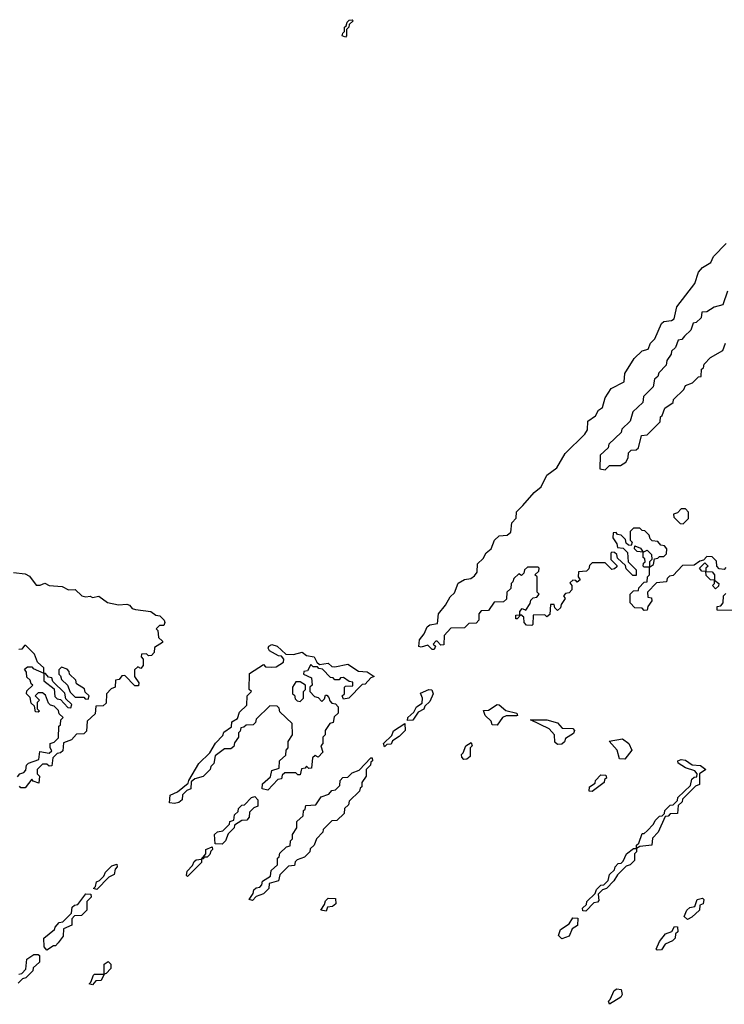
# Model space of a CAD drawing. Extents: x 2708302 to 2968450, y 494490 to 722710.
# Tile 261 of 284: x 2894709 to 2897965, y 684080 to 688630. Entities that reach past the tile are written whole.
import ezdxf

# ---------------------------------------------------------------- set-up
doc = ezdxf.new("R2010")
doc.units = 0

msp = doc.modelspace()

# ---------------------------------------------------------------- linework, layer by layer
at = {"layer": '0CON20XD'}
for points in [[(2896215, 688550), (2896200, 688555), (2896201.7, 688568.3), (2896210, 688575), (2896210, 688595), (2896218.3, 688601.7), (2896221.7, 688618.3), (2896231.7, 688628.3), (2896245, 688630), (2896250, 688625), (2896231.7, 688608.3), (2896230, 688595), (2896220, 688585), (2896220, 688555), (2896215, 688550)], [(2897034.2, 686385), (2897086.7, 686445), (2897118.3, 686471.7), (2897145, 686525.7), (2897191.2, 686558.8), (2897230, 686625), (2897320, 686715), (2897333.3, 686735), (2897334.4, 686775), (2897370, 686800), (2897383.3, 686825), (2897402.3, 686837.7), (2897415, 686883.3), (2897441.9, 686925), (2897503, 686957), (2897506, 686995), (2897548.1, 687065), (2897585, 687099.2), (2897613, 687107), (2897624, 687135), (2897644.5, 687155.6), (2897675, 687225.8), (2897685, 687235.6), (2897720.4, 687239.5), (2897732.9, 687247.1), (2897745, 687303.3), (2897828.7, 687411.3), (2897845, 687464), (2897864.7, 687485.3), (2897902.2, 687507.8), (2897915, 687535.8), (2897974.3, 687595.7)], [(2897980, 687375), (2897958.3, 687311.7), (2897918.3, 687301.7), (2897885, 687280), (2897861.7, 687278.3), (2897858.3, 687251.7), (2897835, 687230), (2897821.7, 687228.3), (2897810, 687195), (2897781.7, 687168.3), (2897768.3, 687151.7), (2897751.7, 687148.3), (2897740, 687115), (2897721.7, 687098.3), (2897720, 687085), (2897700, 687055), (2897697, 687033), (2897661.7, 686998.3), (2897658.3, 686981.7), (2897641.7, 686968.3), (2897637, 686933), (2897591.7, 686888.3), (2897588.3, 686861.7), (2897541.7, 686818.3), (2897530, 686775), (2897491.7, 686738.3), (2897488.3, 686721.7), (2897431.7, 686668.3), (2897428.3, 686651.7), (2897391.7, 686618.3), (2897390, 686555), (2897415, 686550)], [(2897415, 686550), (2897435, 686570), (2897485, 686570), (2897510, 686585), (2897520, 686605), (2897521.7, 686628.3), (2897535, 686640), (2897558.3, 686641.7), (2897568.3, 686651.7), (2897581.7, 686708.3), (2897608.3, 686711.7), (2897668.3, 686771.7), (2897670, 686795), (2897678.3, 686801.7), (2897690, 686835), (2897728.3, 686861.7), (2897730, 686875), (2897778.3, 686921.7), (2897785, 686940), (2897818.3, 686951.7), (2897845, 686980), (2897858.3, 686981.7), (2897860, 687015), (2897868.3, 687021.7), (2897871.7, 687038.3), (2897901.7, 687068.3), (2897958.3, 687101.7), (2897970, 687135)], [(2897971.7, 686098.3), (2897965, 686090), (2897941.7, 686091.7), (2897930, 686105), (2897928.3, 686128.3), (2897908.3, 686148.3), (2897885, 686150), (2897868.3, 686131.7), (2897851.7, 686128.3), (2897825, 686110), (2897771.7, 686108.3), (2897728.3, 686061.7), (2897711.7, 686058.3), (2897701.7, 686048.3), (2897698.3, 686031.7), (2897651.7, 686028.3), (2897610, 685985), (2897611.7, 685961.7), (2897628.3, 685958.3), (2897630, 685945), (2897611.7, 685918.3), (2897608.3, 685901.7), (2897595, 685900), (2897585, 685910), (2897551.7, 685911.7), (2897530, 685935), (2897530, 685975), (2897545, 685990), (2897568.3, 685991.7), (2897570, 686005), (2897595, 686030), (2897608.3, 686031.7), (2897610, 686055), (2897620, 686065), (2897620, 686100), (2897595, 686100), (2897590, 686105), (2897591.7, 686118.3), (2897600, 686125), (2897598.3, 686138.3), (2897590, 686145), (2897590, 686170), (2897561.7, 686171.7), (2897550, 686185), (2897551.7, 686198.3), (2897578.3, 686188.3), (2897590, 686170), (2897608.3, 686178.3), (2897628.3, 686158.3), (2897630, 686135), (2897620, 686125), (2897620, 686100), (2897638.3, 686111.7), (2897641.7, 686138.3), (2897658.3, 686141.7), (2897665, 686150), (2897685, 686150), (2897698.3, 686161.7), (2897700, 686185), (2897688.3, 686198.3), (2897671.7, 686201.7), (2897658.3, 686218.3), (2897631.7, 686221.7), (2897621.7, 686231.7), (2897618.3, 686248.3), (2897598.3, 686268.3), (2897585, 686270), (2897575, 686280), (2897545, 686280), (2897530, 686265), (2897530, 686225), (2897540, 686215), (2897535, 686200), (2897521.7, 686201.7), (2897511.7, 686211.7), (2897508.3, 686228.3), (2897488.3, 686248.3), (2897471.7, 686251.7), (2897465, 686260), (2897451.7, 686258.3), (2897450, 686235), (2897468.3, 686208.3), (2897471.7, 686191.7), (2897498.3, 686188.3), (2897518.3, 686168.3), (2897520, 686125), (2897558.3, 686088.3), (2897558.3, 686061.7), (2897541.7, 686061.7), (2897511.7, 686091.7), (2897508.3, 686108.3), (2897471.7, 686141.7), (2897468.3, 686158.3), (2897458.3, 686168.3), (2897445, 686170), (2897440, 686165), (2897440, 686135), (2897468.3, 686108.3), (2897468.3, 686101.7), (2897458.3, 686091.7), (2897445, 686090), (2897415, 686120), (2897355, 686120), (2897341.7, 686108.3), (2897338.3, 686091.7), (2897328.3, 686081.7), (2897291.7, 686078.3), (2897290, 686055), (2897298.3, 686041.7), (2897285, 686030), (2897278.3, 686038.3), (2897265, 686040), (2897251.7, 686028.3), (2897260, 686015), (2897260, 685995), (2897248.3, 685981.7), (2897231.7, 685978.3), (2897221.7, 685968.3), (2897230, 685955), (2897211.7, 685928.3), (2897208.3, 685911.7), (2897195, 685900), (2897181.7, 685911.7), (2897178.3, 685928.3), (2897161.7, 685928.3), (2897158.3, 685881.7), (2897145, 685870), (2897135, 685880), (2897081.7, 685878.3), (2897080, 685835), (2897075, 685830), (2897051.7, 685831.7), (2897040, 685845), (2897038.3, 685868.3), (2897025, 685880), (2897008.3, 685861.7), (2897001.7, 685861.7), (2897001.7, 685878.3), (2897020, 685880), (2897020, 685895), (2897031.7, 685908.3), (2897048.3, 685901.7), (2897068.3, 685931.7), (2897071.7, 685948.3), (2897081.7, 685958.3), (2897098.3, 685961.7), (2897110, 685975), (2897100, 685985), (2897100, 686055), (2897090, 686065), (2897108.3, 686081.7), (2897110, 686095), (2897105, 686100), (2897055, 686100), (2897041.7, 686088.3), (2897038.3, 686071.7), (2897028.3, 686061.7), (2897015, 686070), (2896991.7, 686048.3), (2896988.3, 686031.7), (2896980, 686025), (2896978.3, 686001.7), (2896960, 685985), (2896958.3, 685951.7), (2896945, 685940), (2896901.7, 685938.3), (2896875, 685900), (2896841.7, 685898.3), (2896830, 685885), (2896830, 685855), (2896818.3, 685841.7), (2896785, 685840), (2896765, 685820), (2896701.7, 685818.3), (2896670, 685785), (2896668.3, 685741.7), (2896655, 685740), (2896638.3, 685758.3), (2896631.7, 685758.3), (2896620, 685745), (2896630, 685735), (2896625, 685720), (2896615, 685720), (2896595, 685740), (2896565, 685730), (2896554, 685734), (2896556, 685765), (2896577.9, 685792.1), (2896591.9, 685825), (2896605, 685834.2), (2896640, 685840), (2896643.6, 685885), (2896676.3, 685923.7), (2896697.6, 685962.4), (2896718.1, 685981.9), (2896734.6, 686025.4), (2896765, 686043.1), (2896793, 686047), (2896810, 686060), (2896822.7, 686077.3), (2896824.7, 686115.3), (2896850.6, 686139.4), (2896865, 686165.7), (2896888, 686185), (2896903.1, 686225), (2896925, 686244.3), (2896961.7, 686248.3), (2896978.3, 686261.7), (2896983.8, 686305), (2897003, 686327), (2897004.6, 686355.4), (2897034.2, 686385)], [(2897775, 686300), (2897800, 686325), (2897800, 686355), (2897785, 686370), (2897765, 686370), (2897748.3, 686351.7), (2897730, 686345), (2897731.7, 686331.7), (2897761.7, 686301.7), (2897775, 686300)], [(2897925, 686000), (2897910, 686015), (2897920, 686025), (2897920, 686040), (2897901.7, 686041.7), (2897881.7, 686061.7), (2897880, 686080), (2897861.7, 686081.7), (2897850, 686095), (2897875, 686120), (2897890, 686105), (2897880, 686095), (2897880, 686080), (2897908.3, 686078.3), (2897920, 686065), (2897920, 686040), (2897940, 686025), (2897938.3, 686011.7), (2897925, 686000)], [(2894680, 686075), (2894735, 686068.5), (2894755, 686058), (2894785, 686017.5), (2894803, 686017), (2894825, 686026), (2894845.9, 686015.9), (2894905, 686010.8), (2894935, 685996), (2894965, 685997.5), (2894997, 685967), (2895015, 685962.5), (2895035, 685966), (2895045, 685960), (2895075, 685965.6), (2895115, 685936.7), (2895165, 685926), (2895205, 685929.2), (2895216, 685925), (2895228.8, 685908.8), (2895243.8, 685903.8), (2895315, 685895.6), (2895338.8, 685878.8), (2895356.7, 685875), (2895377.5, 685855), (2895380, 685845), (2895375, 685830), (2895355, 685830), (2895340, 685815), (2895347.5, 685807.5), (2895350, 685775), (2895368.3, 685758.3), (2895368.3, 685751.7), (2895331.7, 685728.3), (2895330, 685705), (2895318.3, 685691.7), (2895305, 685690), (2895295, 685700), (2895271.7, 685698.3), (2895270, 685685), (2895280, 685675), (2895280, 685645), (2895268.3, 685631.7), (2895255, 685640), (2895240, 685625), (2895240, 685595), (2895260, 685565), (2895258.3, 685551.7), (2895241.7, 685551.7), (2895195, 685600), (2895181.7, 685598.3), (2895168.3, 685581.7), (2895151.7, 685578.3), (2895150, 685545), (2895131.7, 685538.3), (2895110, 685515), (2895108.3, 685471.7), (2895095, 685460), (2895061.7, 685458.3), (2895058.3, 685421.7), (2895021.7, 685388.3), (2895018.3, 685341.7), (2895005, 685330), (2894971.7, 685328.3), (2894948.3, 685301.7), (2894911.7, 685288.3), (2894908.3, 685251.7), (2894898.3, 685241.7), (2894881.7, 685238.3), (2894861.7, 685218.3), (2894858.3, 685181.7), (2894845, 685180), (2894835, 685190), (2894815, 685190), (2894790, 685165), (2894790, 685145), (2894800, 685135), (2894798.3, 685101.7), (2894771.7, 685111.7), (2894765, 685120), (2894735, 685080)], [(2898025, 685900), (2897931.7, 685901.7), (2897931.7, 685918.3), (2897948.3, 685921.7), (2897960, 685935), (2897961.7, 685968.3), (2897971.7, 685978.3)], [(2894698.3, 685131.7), (2894710, 685145), (2894728.3, 685151.7), (2894738.3, 685161.7), (2894740, 685185), (2894750, 685195), (2894798.3, 685211.7), (2894801.7, 685248.3), (2894845, 685240), (2894858.3, 685251.7), (2894850, 685265), (2894850, 685285), (2894868.3, 685291.7), (2894888.3, 685311.7), (2894890, 685365), (2894898.3, 685371.7), (2894900, 685395), (2894910, 685405), (2894891.7, 685421.7), (2894888.3, 685438.3), (2894868.3, 685458.3), (2894851.7, 685461.7), (2894841.7, 685471.7), (2894828.3, 685508.3), (2894815, 685520), (2894795, 685520), (2894780, 685505), (2894800, 685485), (2894790, 685475), (2894790, 685445), (2894800, 685435), (2894795, 685430), (2894781.7, 685431.7), (2894778.3, 685458.3), (2894761.7, 685471.7), (2894758.3, 685498.3), (2894740, 685515), (2894741.7, 685528.3), (2894770, 685555), (2894761.7, 685561.7), (2894758.3, 685578.3), (2894741.7, 685591.7), (2894740, 685615), (2894731.7, 685628.3), (2894745, 685640), (2894765, 685640), (2894771.7, 685631.7), (2894820, 685610), (2894820, 685635), (2894791.7, 685661.7), (2894778.3, 685698.3), (2894738.3, 685738.3), (2894731.7, 685738.3), (2894718.3, 685721.7), (2894705, 685720)], [(2895425, 685007.5), (2895401.7, 685011.7), (2895403.8, 685046.2), (2895438.3, 685061.7), (2895488.3, 685101.7), (2895490, 685115), (2895537, 685193), (2895588.3, 685241.7), (2895613.8, 685286.2), (2895648.3, 685321.7), (2895651.7, 685338.3), (2895688.3, 685361.7), (2895690, 685385), (2895715, 685400), (2895725, 685430), (2895758.3, 685461.7), (2895760, 685505), (2895780, 685525), (2895770, 685535), (2895771.7, 685608.3), (2895835, 685650), (2895845, 685640), (2895875, 685637.5), (2895895, 685640), (2895928.3, 685661.7), (2895930, 685675), (2895918.3, 685688.3), (2895905, 685690), (2895863.6, 685713.6), (2895856.7, 685725), (2895860, 685735), (2895875, 685742.5), (2895898.8, 685735), (2895938.3, 685698.3), (2895975, 685696.7), (2896015, 685707.1), (2896035, 685692.5), (2896070, 685685), (2896081.7, 685661.7), (2896095, 685650), (2896133.8, 685656.2), (2896151.7, 685641.7), (2896165, 685640), (2896225, 685651.9), (2896275, 685620), (2896315, 685615.7), (2896347.5, 685595), (2896331.7, 685588.3), (2896305, 685560), (2896291.7, 685558.3), (2896230, 685495), (2896205, 685490), (2896200, 685505), (2896210, 685515), (2896210, 685545), (2896215, 685550), (2896248.3, 685551.7), (2896248.3, 685568.3), (2896231.7, 685571.7), (2896205, 685590), (2896191.7, 685588.3), (2896185, 685580), (2896165, 685580), (2896158.3, 685588.3), (2896145, 685590), (2896108.3, 685628.3), (2896091.7, 685631.7), (2896085, 685640), (2896065, 685640), (2896055, 685650), (2896038.3, 685621.7), (2896021.7, 685618.3), (2896020, 685605), (2896058.3, 685588.3), (2896060, 685555), (2896050, 685545), (2896050, 685525), (2896071.7, 685501.7), (2896088.3, 685498.3), (2896105, 685480), (2896118.3, 685491.7), (2896121.7, 685508.3), (2896128.3, 685508.3), (2896138.3, 685498.3), (2896141.7, 685481.7), (2896151.7, 685471.7), (2896168.3, 685468.3), (2896180, 685455), (2896180, 685425), (2896161.7, 685408.3), (2896158.3, 685381.7), (2896141.7, 685378.3), (2896120, 685345), (2896120, 685325), (2896110, 685315), (2896110, 685285), (2896100, 685275), (2896110, 685245), (2896088.3, 685221.7), (2896075, 685230), (2896061.7, 685218.3), (2896058.3, 685171.7), (2896045, 685170), (2896035, 685180), (2896028.3, 685171.7), (2896011.7, 685168.3), (2896005, 685140), (2895995, 685140), (2895985, 685150), (2895935, 685150), (2895921.7, 685138.3), (2895918.3, 685121.7), (2895901.7, 685118.3), (2895855, 685070), (2895830, 685075), (2895831.7, 685098.3), (2895868.3, 685131.7), (2895875, 685160), (2895908.3, 685171.7), (2895910, 685205), (2895938.3, 685231.7), (2895940, 685255), (2895950, 685265), (2895950, 685295), (2895970, 685325), (2895968.3, 685378.3), (2895911.7, 685431.7), (2895908.3, 685448.3), (2895898.3, 685458.3), (2895865, 685460), (2895801.7, 685398.3), (2895798.3, 685381.7), (2895788.3, 685371.7), (2895755, 685370), (2895745, 685360), (2895731.7, 685358.3), (2895728.3, 685341.7), (2895720, 685335), (2895720, 685315), (2895701.7, 685288.3), (2895698.3, 685271.7), (2895685, 685260), (2895655, 685260), (2895611.7, 685228.3), (2895607, 685193), (2895591.7, 685178.3), (2895590, 685165), (2895557, 685133), (2895518.3, 685121.7), (2895501.7, 685108.3), (2895500, 685075), (2895481.7, 685068.3), (2895461.7, 685048.3), (2895460, 685025), (2895445, 685012.5), (2895425, 685007.5)], [(2894945, 685450), (2894950, 685465), (2894921.7, 685491.7), (2894918.3, 685518.3), (2894861.7, 685571.7), (2894858.3, 685588.3), (2894841.7, 685591.7), (2894828.3, 685608.3), (2894820, 685610), (2894820, 685575), (2894868.3, 685538.3), (2894871.7, 685501.7), (2894881.7, 685491.7), (2894898.3, 685488.3), (2894931.7, 685451.7), (2894945, 685450)], [(2895025, 685490), (2895030, 685505), (2895011.7, 685521.7), (2895008.3, 685538.3), (2894971.7, 685561.7), (2894968.3, 685578.3), (2894940, 685605), (2894938.3, 685618.3), (2894928.3, 685628.3), (2894901.7, 685638.3), (2894890, 685625), (2894890, 685605), (2894898.3, 685598.3), (2894901.7, 685581.7), (2894930, 685555), (2894941.7, 685521.7), (2894965, 685500), (2895005, 685500), (2895011.7, 685491.7), (2895025, 685490)], [(2896005, 685480), (2896020, 685495), (2896020, 685525), (2896030, 685535), (2896030, 685555), (2896005, 685570), (2895985, 685570), (2895970, 685545), (2895970, 685515), (2895978.3, 685508.3), (2895981.7, 685491.7), (2895991.7, 685481.7), (2896005, 685480)], [(2896501.7, 685391.7), (2896502.5, 685405), (2896530, 685430), (2896542.5, 685455), (2896568.3, 685471.7), (2896570, 685495), (2896561.7, 685518.3), (2896600, 685535), (2896613.6, 685533.6), (2896620, 685515), (2896605, 685480), (2896581.7, 685458.3), (2896576.4, 685443.6), (2896550, 685430), (2896525, 685393.3), (2896501.7, 685391.7)], [(2896915, 685370), (2896891.7, 685371.7), (2896888.3, 685388.3), (2896860, 685415), (2896851.7, 685438.3), (2896875, 685440), (2896915, 685465.6), (2896925, 685464.2), (2896955, 685437.5), (2897006.7, 685425), (2897010, 685415), (2897005, 685412.5), (2896957, 685413), (2896940, 685405), (2896915, 685370)], [(2896395, 685270), (2896390, 685285), (2896428.3, 685321.7), (2896437, 685343), (2896488.3, 685378.3), (2896490, 685345), (2896463, 685317), (2896431.7, 685298.3), (2896425, 685282.5), (2896405, 685280), (2896395, 685270)], [(2897195, 685280), (2897181.7, 685291.7), (2897180, 685325), (2897155, 685352.5), (2897070, 685395), (2897145, 685394.2), (2897195, 685380), (2897215.7, 685355.7), (2897265.7, 685355), (2897272.5, 685345), (2897268.8, 685331.2), (2897231.7, 685308.3), (2897227, 685293), (2897215, 685282.5), (2897195, 685280)], [(2896761.7, 685211.7), (2896751.7, 685221.7), (2896750, 685235), (2896758.3, 685241.7), (2896770, 685275), (2896795, 685290), (2896800, 685275), (2896790, 685265), (2896790, 685225), (2896775, 685212.5), (2896761.7, 685211.7)], [(2897505, 685212.5), (2897480, 685215), (2897470, 685255), (2897433.6, 685296.4), (2897495, 685306.7), (2897524, 685285), (2897537.5, 685255), (2897505, 685212.5)], [(2895785, 684560), (2895770, 684565), (2895788.3, 684591.7), (2895791.7, 684608.3), (2895801.7, 684618.3), (2895818.3, 684621.7), (2895828.3, 684631.7), (2895831.7, 684648.3), (2895868.3, 684671.7), (2895871.7, 684698.3), (2895900, 684725), (2895900, 684755), (2895908.3, 684761.7), (2895911.7, 684778.3), (2895941.7, 684808.3), (2895958.3, 684811.7), (2895960, 684835), (2895970, 684845), (2895970, 684865), (2895990, 684895), (2895990, 684925), (2896018.3, 684951.7), (2896020, 684975), (2896028.3, 684981.7), (2896031.7, 684998.3), (2896078.3, 685001.7), (2896101.7, 685038.3), (2896138.3, 685051.7), (2896151.7, 685068.3), (2896168.3, 685071.7), (2896188.3, 685091.7), (2896190, 685115), (2896201.7, 685128.3), (2896225, 685130), (2896245, 685150), (2896278.3, 685161.7), (2896331.7, 685218.3), (2896338.3, 685218.3), (2896340, 685205), (2896331.7, 685198.3), (2896330, 685185), (2896310, 685165), (2896310, 685135), (2896290, 685105), (2896290, 685085), (2896281.7, 685078.3), (2896280, 685065), (2896231.7, 685018.3), (2896228.3, 685001.7), (2896210, 684985), (2896208.3, 684961.7), (2896175, 684930), (2896151.7, 684928.3), (2896111.7, 684888.3), (2896110, 684875), (2896080, 684845), (2896070, 684815), (2896051.7, 684798.3), (2896050, 684785), (2896025, 684760), (2895991.7, 684748.3), (2895981.7, 684738.3), (2895978.3, 684721.7), (2895951.7, 684718.3), (2895911.7, 684678.3), (2895905, 684650), (2895861.7, 684638.3), (2895860, 684615), (2895835, 684590), (2895801.7, 684578.3), (2895785, 684560)], [(2897325, 684510), (2897311.7, 684511.7), (2897310, 684525), (2897328.3, 684541.7), (2897330, 684555), (2897368.3, 684591.7), (2897375, 684610), (2897395, 684630), (2897408.3, 684631.7), (2897428.3, 684651.7), (2897435, 684680), (2897458.3, 684701.7), (2897460, 684715), (2897475, 684730), (2897488.3, 684731.7), (2897498.3, 684741.7), (2897512.5, 684775), (2897545, 684800), (2897560, 684800), (2897560, 684815), (2897570, 684825), (2897585, 684870), (2897595, 684870), (2897608.3, 684881.7), (2897638.3, 684911.7), (2897645, 684930), (2897665, 684950), (2897678.3, 684951.7), (2897688.3, 684961.7), (2897690, 684975), (2897715, 685000), (2897728.3, 685001.7), (2897748.3, 685021.7), (2897750, 685035), (2897808.3, 685091.7), (2897815, 685120), (2897825, 685130), (2897838.3, 685131.7), (2897840, 685145), (2897828.3, 685158.3), (2897785, 685172.5), (2897752.5, 685195), (2897750, 685205), (2897765, 685211.2), (2897785, 685208.1), (2897816.7, 685186.7), (2897855, 685183.3), (2897880, 685165), (2897850, 685145), (2897850, 685095), (2897831.7, 685088.3), (2897771.7, 685028.3), (2897770, 685015), (2897751.7, 684998.3), (2897748.3, 684961.7), (2897715, 684960), (2897705, 684950), (2897691.7, 684948.3), (2897660, 684875), (2897632.5, 684847.5), (2897630, 684815), (2897575, 684810), (2897560, 684800), (2897560, 684785), (2897550, 684775), (2897550, 684745), (2897530, 684725), (2897511.7, 684718.3), (2897471.7, 684678.3), (2897455, 684650), (2897420, 684615), (2897401.7, 684608.3), (2897381.7, 684588.3), (2897385, 684560), (2897378.3, 684551.7), (2897361.7, 684548.3), (2897325, 684510)], [(2897355, 685063.3), (2897340, 685065), (2897342.5, 685085), (2897368.3, 685101.7), (2897370, 685115), (2897395, 685140), (2897418.3, 685138.3), (2897420, 685125), (2897411.7, 685118.3), (2897410, 685105), (2897355, 685063.3)], [(2894735, 685080), (2894715, 685080), (2894708.3, 685088.3)], [(2895645, 684820), (2895611.7, 684821.7), (2895610, 684865), (2895623, 684877), (2895648.3, 684881.7), (2895678.3, 684911.7), (2895680, 684925), (2895698.3, 684931.7), (2895702.5, 684955), (2895718.3, 684971.7), (2895720, 684985), (2895735, 685000), (2895748.3, 685001.7), (2895780, 685035), (2895795, 685040), (2895810, 685025), (2895810, 684995), (2895791.7, 684988.3), (2895771.7, 684968.3), (2895770, 684945), (2895758.3, 684931.7), (2895735, 684930), (2895701.7, 684908.3), (2895700, 684895), (2895671.7, 684868.3), (2895660, 684835), (2895645, 684820)], [(2895485, 684670), (2895480, 684675), (2895482.5, 684695), (2895508.3, 684721.7), (2895515, 684740), (2895525, 684747.5), (2895550, 684750), (2895570, 684775), (2895570, 684795), (2895598.3, 684808.3), (2895600, 684795), (2895591.7, 684788.3), (2895588.3, 684771.7), (2895575, 684760), (2895560, 684760), (2895558.3, 684751.7), (2895550, 684750), (2895550, 684735), (2895485, 684670)], [(2895065, 684610), (2895050, 684615), (2895060, 684625), (2895063.6, 684646.4), (2895078.3, 684651.7), (2895098.3, 684671.7), (2895105, 684690), (2895135, 684720), (2895158.3, 684728.3), (2895160, 684715), (2895150, 684705), (2895145, 684680), (2895121.7, 684668.3), (2895065, 684610)], [(2894835, 684330), (2894822.5, 684345), (2894820, 684385), (2894870, 684425), (2894873, 684437), (2894891.7, 684458.3), (2894908.3, 684461.7), (2894948.3, 684501.7), (2894951.7, 684528.3), (2894961.7, 684538.3), (2894978.3, 684541.7), (2895015, 684590), (2895038.3, 684588.3), (2895040, 684575), (2895020, 684555), (2895020, 684515), (2894995, 684490), (2894961.7, 684488.3), (2894950, 684475), (2894950, 684445), (2894911.7, 684428.3), (2894910, 684395), (2894886.4, 684363.6), (2894875, 684350), (2894865, 684350), (2894835, 684330)], [(2896125, 684510), (2896100, 684515), (2896118.3, 684541.7), (2896121.7, 684558.3), (2896135, 684570), (2896168.3, 684568.3), (2896170, 684545), (2896155, 684532.5), (2896131.7, 684528.3), (2896125, 684510)], [(2897795, 684472.5), (2897780, 684485), (2897792.5, 684515), (2897805, 684526.7), (2897828.3, 684531.7), (2897840, 684565), (2897865, 684570), (2897870, 684565), (2897867.5, 684545), (2897851.7, 684538.3), (2897850, 684515), (2897815, 684482.5), (2897795, 684472.5)], [(2897215, 684383.3), (2897198.3, 684398.3), (2897207.5, 684425), (2897248.3, 684451.7), (2897265, 684480), (2897288.3, 684478.3), (2897286.4, 684443.6), (2897261.7, 684428.3), (2897247.5, 684395), (2897215, 684383.3)], [(2897655, 684330), (2897650, 684335), (2897665, 684370), (2897693.6, 684406.4), (2897723, 684417), (2897735, 684440), (2897748.3, 684438.3), (2897750, 684415), (2897740, 684405), (2897737.5, 684385), (2897726.2, 684373.8), (2897691.7, 684358.3), (2897675, 684332.5), (2897655, 684330)], [(2894705, 684220), (2894718.3, 684221.7), (2894738.3, 684241.7), (2894741.7, 684288.3), (2894775, 684310), (2894795, 684310), (2894800, 684305), (2894800, 684275), (2894771.7, 684248.3), (2894770, 684235), (2894738.3, 684201.7), (2894721.7, 684198.3), (2894701.7, 684178.3)], [(2895045, 684170), (2895030, 684175), (2895038.3, 684181.7), (2895050, 684215), (2895055, 684220), (2895100, 684220), (2895100, 684265), (2895118.3, 684278.3), (2895130, 684265), (2895130, 684245), (2895108.3, 684221.7), (2895100, 684220), (2895085, 684190), (2895061.7, 684188.3), (2895045, 684170)], [(2897435, 684080), (2897430, 684095), (2897438.3, 684101.7), (2897456.7, 684143.3), (2897468.3, 684151.7), (2897488.3, 684148.3), (2897492.5, 684125), (2897486.4, 684113.6), (2897435, 684080)]]:
    msp.add_lwpolyline(points, dxfattribs=at)

doc.saveas('drawing.dxf')
